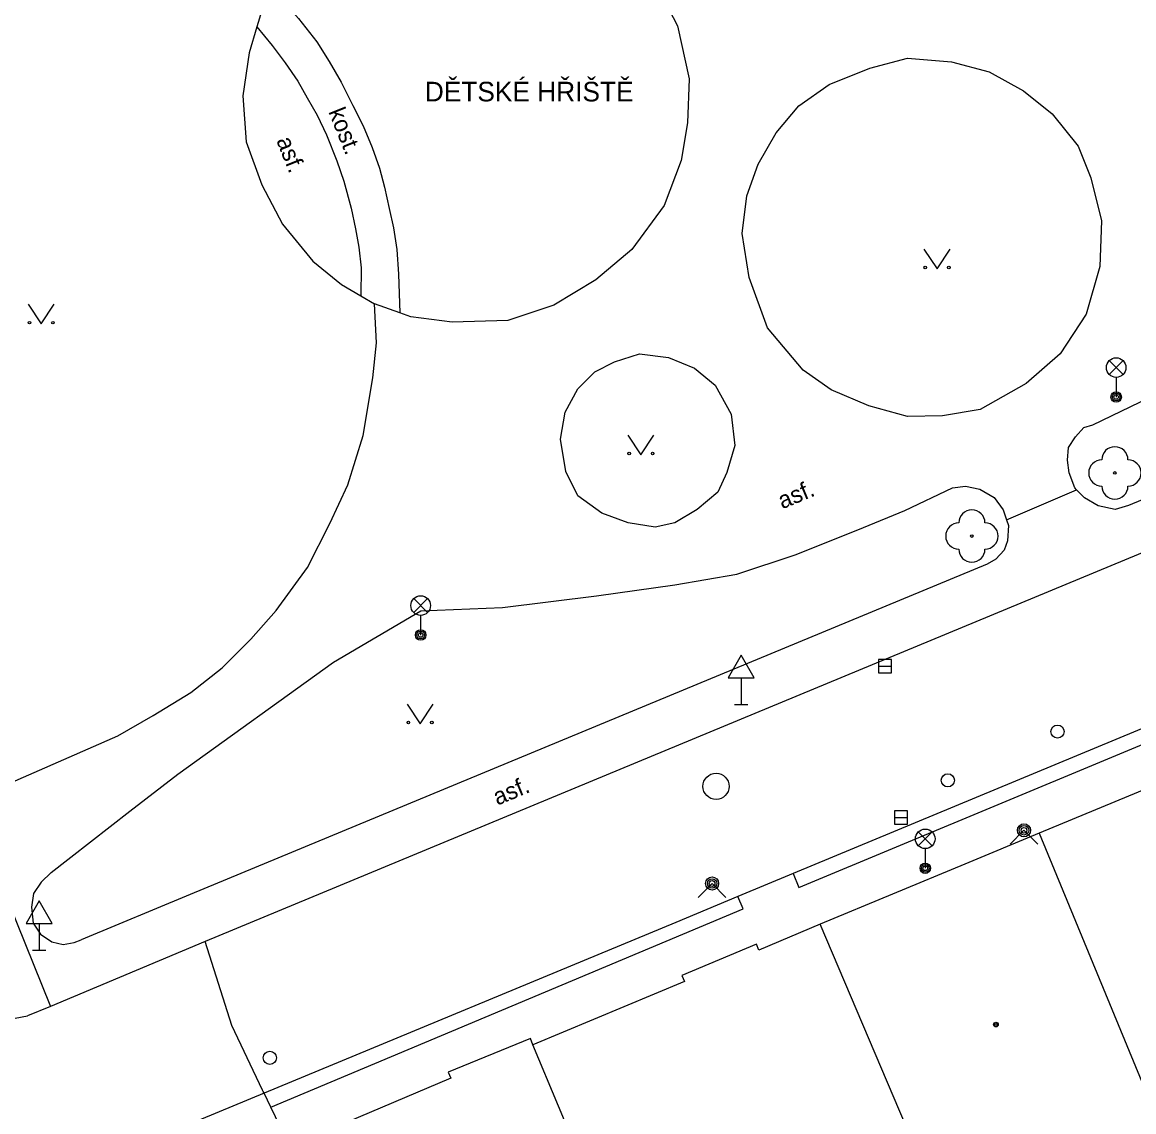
# Model space of a CAD drawing. Extents: x -596229 to -595156, y -1161237 to -1159376.
# Drawn here: x -595862.68 to -595820.24, y -1160787.55 to -1160745.94 of the extents above; entities that cross this region are included whole.
import ezdxf

# ---------------------------------------------------------------- set-up
doc = ezdxf.new("R2010")
doc.units = 0
for name, color, linetype in [('Level 22', 7, 'Continuous'), ('Level 27', 7, 'Continuous'), ('Level 28', 7, 'Continuous'), ('Level 31', 7, 'Continuous'), ('Level 33', 7, 'Continuous'), ('Level 34', 7, 'Continuous'), ('Level 36', 7, 'Continuous'), ('Level 39', 7, 'Continuous'), ('Specificka linie pasportu komunikaci', 7, 'Continuous'), ('TM - budovy zdene_ betonove - VP', 7, 'Continuous'), ('TM - chodniky - VP', 7, 'Continuous'), ('TM - komunikace - VP', 7, 'Continuous'), ('TM - popis objektu', 7, 'Continuous'), ('TM - popis povrchu', 7, 'Continuous'), ('TM - rozhrani mezi zpev. plochami mezi sebou - VP', 7, 'Continuous')]:
    doc.layers.add(name, color=color, linetype=linetype)

msp = doc.modelspace()

# ---------------------------------------------------------------- linework, layer by layer
at = {"layer": 'Level 22'}
for centre in [(-595820.96, -1160763.15), (-595826.42, -1160765.56)]:
    msp.add_circle(centre, 0.05, dxfattribs=at)
for centre, start, end in [((-595820.96, -1160762.65), 0, 180), ((-595821.46, -1160763.15), 90, 270), ((-595820.46, -1160763.15), 270, 90), ((-595820.96, -1160763.65), 180, 0), ((-595826.42, -1160765.06), 0, 180), ((-595826.92, -1160765.56), 90, 270), ((-595825.92, -1160765.56), 270, 90), ((-595826.42, -1160766.06), 180, 0)]:
    msp.add_arc(centre, 0.5, start, end, dxfattribs=at)
at = {"layer": 'Level 27'}
for p, q in [((-595829.99, -1160770.53), (-595829.49, -1160770.53)), ((-595829.38, -1160776.31), (-595828.88, -1160776.31))]:
    msp.add_line(p, q, dxfattribs=at)
for points in [[(-595829.99, -1160770.78), (-595829.49, -1160770.78), (-595829.49, -1160770.28), (-595829.99, -1160770.28)], [(-595829.38, -1160776.56), (-595828.88, -1160776.56), (-595828.88, -1160776.06), (-595829.38, -1160776.06)]]:
    msp.add_lwpolyline(points, close=True, dxfattribs=at)
msp.add_circle((-595836.19, -1160775.12), 0.5, dxfattribs=at)
at = {"layer": 'Level 28'}
for centre in [(-595823.15, -1160773.03), (-595827.34, -1160774.89), (-595853.23, -1160785.49)]:
    msp.add_circle(centre, 0.25, dxfattribs=at)
at = {"layer": 'Level 31'}
for points in [[(-595824.96, -1160777.33), (-595824.43, -1160776.8), (-595823.9, -1160777.33)], [(-595836.87, -1160779.36), (-595836.34, -1160778.83), (-595835.81, -1160779.36)]]:
    msp.add_lwpolyline(points, dxfattribs=at)
for centre, radius in [((-595824.43, -1160776.8), 0.25), ((-595824.43, -1160776.8), 0.18), ((-595824.43, -1160776.8), 0.11), ((-595836.34, -1160778.83), 0.25), ((-595836.34, -1160778.83), 0.18), ((-595836.34, -1160778.83), 0.11)]:
    msp.add_circle(centre, radius, dxfattribs=at)
at = {"layer": 'Level 33'}
for p, q in [((-595821.175, -1160759.39), (-595820.645, -1160758.86)), ((-595821.175, -1160758.86), (-595820.645, -1160759.39)), ((-595820.91, -1160759.5), (-595820.91, -1160760.25)), ((-595847.735, -1160768.48), (-595847.205, -1160767.95)), ((-595847.735, -1160767.95), (-595847.205, -1160768.48)), ((-595847.47, -1160768.59), (-595847.47, -1160769.34)), ((-595828.465, -1160777.39), (-595827.935, -1160776.86)), ((-595828.465, -1160776.86), (-595827.935, -1160777.39)), ((-595828.2, -1160777.5), (-595828.2, -1160778.25))]:
    msp.add_line(p, q, dxfattribs=at)
for centre, radius in [((-595820.91, -1160759.125), 0.375), ((-595820.91, -1160760.25), 0.2), ((-595820.91, -1160760.25), 0.145), ((-595820.91, -1160760.25), 0.0876), ((-595847.47, -1160768.215), 0.375), ((-595847.47, -1160769.34), 0.2), ((-595847.47, -1160769.34), 0.145), ((-595847.47, -1160769.34), 0.0876), ((-595828.2, -1160777.125), 0.375), ((-595828.2, -1160778.25), 0.2), ((-595828.2, -1160778.25), 0.145), ((-595828.2, -1160778.25), 0.0876)]:
    msp.add_circle(centre, radius, dxfattribs=at)
at = {"layer": 'Level 34'}
for p, q in [((-595835.23, -1160770.982), (-595835.23, -1160772)), ((-595835.48, -1160772), (-595834.98, -1160772)), ((-595862.04, -1160780.362), (-595862.04, -1160781.38)), ((-595862.29, -1160781.38), (-595861.79, -1160781.38))]:
    msp.add_line(p, q, dxfattribs=at)
for points in [[(-595835.73, -1160770.982), (-595834.73, -1160770.982), (-595835.23, -1160770.116)], [(-595862.54, -1160780.362), (-595861.54, -1160780.362), (-595862.04, -1160779.496)]]:
    msp.add_lwpolyline(points, close=True, dxfattribs=at)
at = {"layer": 'Level 36'}
for points in [[(-595828.25, -1160754.6), (-595827.75, -1160755.35), (-595827.25, -1160754.6)], [(-595862.46, -1160756.71), (-595861.96, -1160757.46), (-595861.46, -1160756.71)], [(-595839.56, -1160761.71), (-595839.06, -1160762.46), (-595838.56, -1160761.71)], [(-595847.99, -1160771.98), (-595847.49, -1160772.73), (-595846.99, -1160771.98)]]:
    msp.add_lwpolyline(points, dxfattribs=at)
for centre in [(-595828.2, -1160755.3), (-595827.301, -1160755.3), (-595862.41, -1160757.41), (-595861.511, -1160757.41), (-595839.51, -1160762.41), (-595838.611, -1160762.41), (-595847.94, -1160772.68), (-595847.041, -1160772.68)]:
    msp.add_circle(centre, 0.05, dxfattribs=at)
at = {"layer": 'Level 39'}
for radius in [0.09, 0.0398]:
    msp.add_circle((-595825.5, -1160784.22), radius, dxfattribs=at)
at = {"layer": 'Specificka linie pasportu komunikaci'}
for points in [[(-595833.25, -1160778.45), (-595833.03, -1160778.98), (-595774.64, -1160754.67)], [(-595825.1, -1160764.94), (-595822.42, -1160763.8)], [(-595853.19, -1160787.37), (-595835.16, -1160779.8), (-595835.36, -1160779.33)], [(-595853.45, -1160786.84), (-595853.48, -1160786.78), (-595853.51, -1160786.72), (-595854.68, -1160784.26), (-595855.7, -1160781.05)], [(-595853.19, -1160787.37), (-595853.45, -1160786.84)], [(-595852.47, -1160788.88), (-595853.19, -1160787.37)]]:
    msp.add_lwpolyline(points, dxfattribs=at)
at = {"layer": 'TM - budovy zdene_ betonove - VP'}
for points in [[(-595815.55, -1160773.47), (-595823.85, -1160776.91)], [(-595823.85, -1160776.91), (-595826.69, -1160778.09)], [(-595823.85, -1160776.91), (-595819.11, -1160788.38)], [(-595826.69, -1160778.09), (-595832.21, -1160780.38)], [(-595832.21, -1160780.38), (-595834.55, -1160781.38)], [(-595827.07, -1160792.48), (-595832.21, -1160780.38)], [(-595834.65, -1160781.15), (-595837.5, -1160782.34)], [(-595834.55, -1160781.38), (-595834.65, -1160781.15)], [(-595837.5, -1160782.34), (-595837.4, -1160782.57)], [(-595837.4, -1160782.57), (-595843.18, -1160784.99)], [(-595843.28, -1160784.75), (-595846.42, -1160786.04)], [(-595843.18, -1160784.99), (-595843.28, -1160784.75)], [(-595838.28, -1160796.7), (-595843.18, -1160784.99)], [(-595846.42, -1160786.04), (-595846.32, -1160786.27)], [(-595846.32, -1160786.27), (-595852.47, -1160788.88)]]:
    msp.add_lwpolyline(points, dxfattribs=at)
at = {"layer": 'TM - chodniky - VP'}
for points in [[(-595838.51, -1160744.42), (-595837.66, -1160746.07), (-595837.21, -1160748.1), (-595837.28, -1160749.78), (-595837.52, -1160751.22), (-595838.17, -1160752.93), (-595839.41, -1160754.61), (-595840.78, -1160755.78), (-595842.39, -1160756.74), (-595844.14, -1160757.33), (-595846.27, -1160757.39), (-595847.85, -1160757.19), (-595848.26, -1160757.04)], [(-595853.18, -1160744.81), (-595852.57, -1160745.31), (-595852.14, -1160745.79), (-595851.44, -1160746.69), (-595850.96, -1160747.44), (-595850.51, -1160748.23), (-595850.06, -1160749.12), (-595849.66, -1160749.89), (-595849.32, -1160750.72), (-595849.04, -1160751.51), (-595848.85, -1160752.24), (-595848.67, -1160753.05), (-595848.51, -1160753.79), (-595848.38, -1160754.61), (-595848.31, -1160755.56), (-595848.26, -1160757.04)], [(-595853.54, -1160745.49), (-595853.73, -1160746.11)], [(-595853.73, -1160746.11), (-595854.02, -1160747.1), (-595854.26, -1160748.75), (-595854.13, -1160750.5), (-595853.54, -1160752.14), (-595852.75, -1160753.65), (-595851.59, -1160755.06), (-595850.49, -1160755.95), (-595849.76, -1160756.38)], [(-595834.92, -1160755.68), (-595835.19, -1160754), (-595835.02, -1160752.56), (-595834.58, -1160751.36), (-595833.89, -1160750.16), (-595833.03, -1160749.13), (-595831.87, -1160748.31), (-595830.32, -1160747.69), (-595828.88, -1160747.31), (-595827.2, -1160747.45), (-595825.76, -1160747.83), (-595824.45, -1160748.55), (-595823.36, -1160749.44), (-595822.36, -1160750.67), (-595821.88, -1160751.88), (-595821.47, -1160753.52), (-595821.54, -1160755.27), (-595822.05, -1160757.09), (-595823.05, -1160758.6), (-595824.35, -1160759.73), (-595826.1, -1160760.73), (-595827.54, -1160760.97), (-595828.88, -1160761), (-595830.36, -1160760.59), (-595831.8, -1160759.97), (-595832.86, -1160759.22), (-595834.23, -1160757.61), (-595834.92, -1160755.68)], [(-595783.03, -1160748.9), (-595820.44, -1160764.39)], [(-595849.76, -1160756.38), (-595849.23, -1160756.69)], [(-595821.8, -1160761.31), (-595814.94, -1160758), (-595811.36, -1160756.16)], [(-595859.03, -1160773.19), (-595857.69, -1160772.42), (-595856.25, -1160771.53), (-595855.05, -1160770.6), (-595853.95, -1160769.5), (-595852.99, -1160768.41), (-595851.79, -1160766.76), (-595850.94, -1160765.08), (-595850.25, -1160763.6), (-595849.67, -1160761.72), (-595849.29, -1160759.52), (-595849.15, -1160758.18), (-595849.23, -1160756.69)], [(-595841.92, -1160763.1), (-595842.13, -1160761.86), (-595841.95, -1160760.83), (-595841.47, -1160759.94), (-595840.82, -1160759.29), (-595840.07, -1160758.91), (-595839.11, -1160758.6), (-595838.01, -1160758.74), (-595837.01, -1160759.15), (-595836.22, -1160759.8), (-595835.61, -1160760.9), (-595835.47, -1160762.1), (-595835.78, -1160763.13), (-595836.12, -1160763.89), (-595836.91, -1160764.54), (-595837.77, -1160765.05), (-595838.52, -1160765.22), (-595839.55, -1160765.05), (-595840.55, -1160764.68), (-595841.47, -1160764.02), (-595841.92, -1160763.1)], [(-595822.42, -1160763.8), (-595822.49, -1160763.72), (-595822.7, -1160763.14), (-595822.77, -1160762.66), (-595822.73, -1160762.18), (-595822.46, -1160761.77), (-595822.15, -1160761.42), (-595821.8, -1160761.31)], [(-595847.46, -1160768.42), (-595844.35, -1160768.29), (-595840.75, -1160767.84), (-595837.76, -1160767.43), (-595835.39, -1160767.02), (-595833.13, -1160766.26), (-595830.56, -1160765.23), (-595828.98, -1160764.58), (-595827.16, -1160763.72), (-595826.67, -1160763.66), (-595826.12, -1160763.77), (-595825.57, -1160764.09), (-595825.23, -1160764.56), (-595825.1, -1160764.94)], [(-595820.44, -1160764.39), (-595820.95, -1160764.55), (-595821.6, -1160764.41), (-595822.12, -1160764.1), (-595822.42, -1160763.8)], [(-595825.1, -1160764.94), (-595825.02, -1160765.16), (-595825.06, -1160765.74), (-595825.19, -1160766.1), (-595825.5, -1160766.44), (-595825.84, -1160766.63)], [(-595825.84, -1160766.63), (-595856.27, -1160779.251), (-595860.44, -1160780.98)], [(-595861.58, -1160778.41), (-595858.57, -1160776.07), (-595856.74, -1160774.65), (-595850.8, -1160770.38), (-595847.46, -1160768.42)], [(-595864.77, -1160775.71), (-595864.3, -1160775.5), (-595859.03, -1160773.19)], [(-595861.58, -1160778.41), (-595861.96, -1160778.78), (-595862.25, -1160779.21), (-595862.33, -1160779.74), (-595862.27, -1160780.34), (-595861.99, -1160780.77), (-595861.55, -1160781.06), (-595861.12, -1160781.16), (-595860.7, -1160781.08), (-595860.44, -1160780.98)]]:
    msp.add_lwpolyline(points, dxfattribs=at)
at = {"layer": 'TM - komunikace - VP'}
for points in [[(-595775.85, -1160747.92), (-595855.7, -1160781.05)], [(-595816.27, -1160771.39), (-595833.25, -1160778.45)], [(-595833.25, -1160778.45), (-595835.36, -1160779.33)], [(-595835.36, -1160779.33), (-595837.73, -1160780.32)], [(-595837.73, -1160780.32), (-595853.45, -1160786.84)], [(-595855.7, -1160781.05), (-595861.6, -1160783.53)], [(-595861.6, -1160783.53), (-595862.48, -1160783.89)], [(-595863.42, -1160784.07), (-595862.48, -1160783.89)], [(-595853.45, -1160786.84), (-595858.91, -1160789.1)]]:
    msp.add_lwpolyline(points, dxfattribs=at)
at = {"layer": 'TM - rozhrani mezi zpev. plochami mezi sebou - VP'}
for points in [[(-595853.73, -1160746.11), (-595853.14, -1160746.82), (-595852.65, -1160747.48), (-595852.16, -1160748.18), (-595851.8, -1160748.82), (-595851.42, -1160749.49), (-595851.07, -1160750.23), (-595850.67, -1160751.23), (-595850.41, -1160752), (-595850.13, -1160753.04), (-595849.96, -1160753.83), (-595849.83, -1160754.53), (-595849.74, -1160755.32), (-595849.76, -1160756.38)], [(-595848.26, -1160757.04), (-595849.23, -1160756.69)], [(-595864.77, -1160775.71), (-595862.91, -1160780.31), (-595861.6, -1160783.53)]]:
    msp.add_lwpolyline(points, dxfattribs=at)

# ---------------------------------------------------------------- texts
at = {"layer": 'TM - popis objektu'}
msp.add_text('DĚTSKÉ HŘIŠTĚ', height=0.75, dxfattribs=at).set_placement((-595847.31, -1160748.96))
at = {"layer": 'TM - popis povrchu'}
for s, rotation, p in [('kost.', 291.8014, (-595851, -1160749.35)), ('asf.', 291.8014, (-595852.99, -1160750.45)), ('asf.', 22.5257, (-595833.66, -1160764.54)), ('asf.', 22.5257, (-595844.54, -1160775.86))]:
    msp.add_text(s, height=0.65, rotation=rotation, dxfattribs=at).set_placement(p)

doc.saveas('drawing.dxf')
